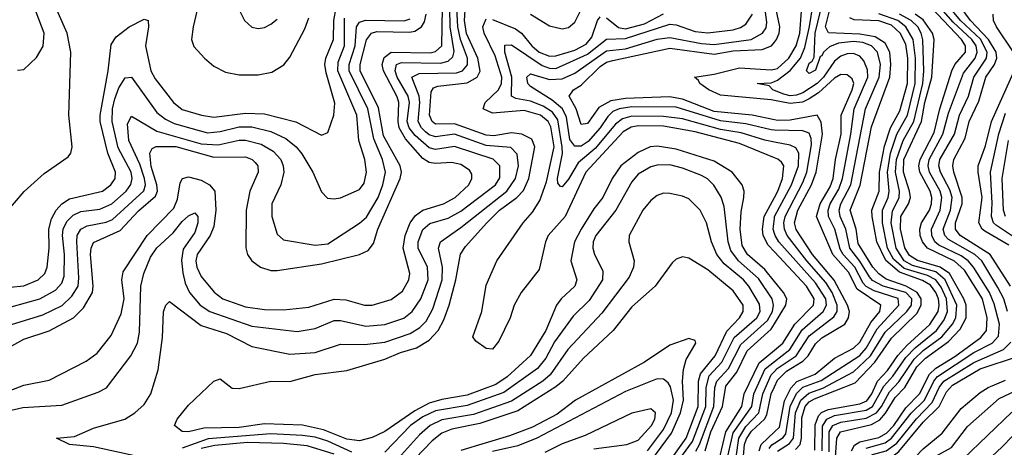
# Model space of a CAD drawing. Header units: inches. Extents: x 1308407 to 1441228, y 959628 to 1036311.
# Tile 542 of 656: x 1417617 to 1420726, y 984761 to 986112. Entities that reach past the tile are written whole.
import ezdxf

# ---------------------------------------------------------------- set-up
doc = ezdxf.new("R2010")
doc.units = ezdxf.units.IN
doc.header["$MEASUREMENT"] = 0
doc.layers.add('B4918', color=7, linetype='Continuous')
doc.layers.add('B4928', color=7, linetype='Continuous')

msp = doc.modelspace()

# ---------------------------------------------------------------- linework, layer by layer
at = {"layer": 'B4918', "color": 5}
for points, elevation in [([(1417610, 985952.2), (1417630, 985954.9), (1417670, 985992.9), (1417691.3, 986028.7), (1417693.7, 986070), (1417621.5, 986261.5)], 2740), ([(1420000, 985285.3), (1419970, 985322.3), (1419915.2, 985370), (1419898.1, 985398.1), (1419891.4, 985450), (1419894.6, 985505.4), (1419903.6, 985550), (1419904.2, 985570), (1419898.6, 985590), (1419866.5, 985630), (1419810, 985664.6), (1419690, 985703.1), (1419630, 985712.5), (1419607.9, 985710), (1419570, 985692.6), (1419515.2, 985650), (1419488.1, 985610), (1419457.7, 985550), (1419430, 985514.8), (1419389.5, 985450), (1419368.7, 985410), (1419357.3, 985350), (1419375.6, 985290), (1419370.1, 985270), (1419326.5, 985230), (1419311.6, 985210), (1419277.8, 985130), (1419230, 985051), (1419156, 984984), (1419120.1, 984959.9), (1419030, 984925.7), (1418950, 984912.5), (1418910, 984900.7), (1418864.3, 984875.7), (1418770, 984811.2), (1418730, 984792.3), (1418690, 984781), (1418650, 984787.1), (1418576.6, 984816.6), (1418510, 984831), (1418390, 984835.3), (1418310, 984823.5), (1418198.1, 984821.9), (1418149.6, 984809.5), (1418130, 984811.2), (1418105.4, 984830), (1418114.3, 984850), (1418150, 984894), (1418230, 984970.3), (1418250, 984977), (1418288, 984948), (1418310, 984946.4), (1418409.6, 984970.4), (1418470, 984968.5), (1418550, 984991.1), (1418650, 985003.4), (1418770, 985039.2), (1418819.4, 985060.6), (1418870, 985075.1), (1418910, 985099.3), (1418938.3, 985130), (1418956.3, 985163.7), (1418972.7, 985210), (1418993.9, 985290), (1419009, 985371), (1419024.3, 985395.7), (1419091.4, 985470), (1419132.1, 985510), (1419187, 985550), (1419208, 985572), (1419224.6, 985610), (1419243.7, 985710), (1419234.1, 985734.1), (1419202.2, 985750), (1419170, 985754.1), (1419114.5, 985745.5), (1419090, 985747.1), (1418990, 985783), (1418930, 985781.5), (1418918.8, 985790), (1418911.4, 985810), (1418916, 985884), (1418923.3, 985896.7), (1418937.6, 985902.4), (1419030, 985912.3), (1419061.7, 985930), (1419070.7, 985949.3), (1419063.3, 985990), (1419028.1, 986068.1), (1419021.9, 986110), (1419030, 986241.1)], 2520), ([(1418197.5, 986230), (1418164.6, 986090), (1418159.8, 986050), (1418167.3, 986027.3), (1418200.2, 985990), (1418230, 985964.8), (1418266.7, 985946.7), (1418310, 985937.9), (1418370, 985937.9), (1418413.2, 985946.8), (1418451, 985969), (1418470, 985994), (1418517.1, 986082.8), (1418530, 986118.2)], 2720), ([(1417990, 984731.8), (1417850, 984762.1), (1417774, 984770), (1417732.7, 984790), (1417790, 984795.5), (1417850, 984821.6), (1417948.7, 984850), (1417980.7, 984870), (1418010, 984895.8), (1418030.6, 984930), (1418054.3, 985005.7), (1418067.6, 985107.6), (1418071.1, 985188.9), (1418078.2, 985210), (1418090, 985221.8), (1418190, 985146.1), (1418270, 985120.1), (1418350, 985079.9), (1418470, 985055), (1418550, 985060.9), (1418630, 985087), (1418705.9, 985085.9), (1418770, 985092.7), (1418850, 985120.2), (1418880.2, 985139.8), (1418900.4, 985159.6), (1418921.3, 985198.7), (1418950.4, 985290), (1418952.4, 985330), (1418939.7, 985390), (1418945.6, 985410), (1419010, 985455.1), (1419155.5, 985570), (1419182.3, 985610), (1419192.3, 985650), (1419187.4, 985687.3), (1419167.8, 985707.8), (1419090, 985715), (1418990, 985750), (1418930, 985742), (1418910, 985748.6), (1418898.2, 985758.2), (1418885.5, 985770), (1418874.7, 985790), (1418880.4, 985850), (1418878, 985870), (1418854.6, 985930), (1418877.9, 985942), (1418996.1, 985943.9), (1419015.6, 985950), (1419030.9, 985969), (1419030.5, 985990), (1419009.2, 986049.2), (1418999.9, 986090), (1418993.9, 986210)], 2540), ([(1417570, 985497.4), (1417630.6, 985569.4), (1417694.3, 985625.7), (1417770, 985679), (1417777.9, 985690), (1417782.8, 985710), (1417771.6, 985810), (1417778.6, 986010), (1417766.9, 986070), (1417713.7, 986190)], 2720), ([(1420000, 985763.4), (1419990, 985763.6), (1419910, 985783.3), (1419830, 985792.4), (1419690, 985835.5), (1419550, 985836.4), (1419510, 985830.9), (1419490, 985821.5), (1419473.6, 985806.4), (1419449.8, 985770), (1419412.3, 985727.7), (1419390, 985712.5), (1419370, 985712.1), (1419353.7, 985733.7), (1419343.7, 985803.7), (1419330.8, 985830), (1419297.8, 985857.8), (1419230, 985901.2), (1419221.7, 985910), (1419217.9, 985930), (1419230, 985941.5), (1419290, 985922.7), (1419330, 985924.9), (1419370, 985943.6), (1419470, 986013.3), (1419530, 986020.3), (1419630, 986050.8), (1419670, 986056.2), (1419770, 986036.4), (1419810, 986033.8), (1419926.3, 986050), (1419962.4, 986070), (1419973.4, 986086.6), (1419976.2, 986103.8), (1419967.1, 986167.1)], 2440), ([(1419229.6, 986129.6), (1419290, 986093), (1419330, 986083.3), (1419350, 986087.4), (1419370, 986103.8), (1419404.9, 986175.1)], 2520), ([(1417501.6, 984858.4), (1417626.8, 984886.8), (1417750, 984894.5), (1417865, 984935), (1417891.2, 984948.8), (1417967.7, 985050), (1417989.4, 985090), (1417994.8, 985125.2), (1417999.9, 985270), (1418008.9, 985310), (1418030, 985361.4), (1418050, 985391.4), (1418101.2, 985438.8), (1418130, 985473.9), (1418150, 985492.5), (1418170, 985502.2), (1418179, 985490), (1418179.6, 985470), (1418170, 985439.5), (1418132.9, 985387.1), (1418127.8, 985352.2), (1418132.1, 985312.1), (1418139.3, 985279.3), (1418152.7, 985250), (1418186.4, 985210), (1418217.4, 985190), (1418350, 985143.3), (1418492.8, 985127.2), (1418550, 985136), (1418610, 985161.8), (1418630, 985162.1), (1418710, 985143.5), (1418770, 985149.2), (1418830, 985169.1), (1418856.4, 985190), (1418883.7, 985230), (1418906.6, 985290), (1418904.6, 985330), (1418875.4, 985390), (1418874.7, 985410), (1418890, 985449.1), (1418912.2, 985467.7), (1418970, 985484.9), (1419010, 985507.3), (1419119.6, 985590), (1419132.5, 985612.5), (1419132.7, 985650), (1419111.7, 985671.7), (1418990, 985711), (1418930, 985702.2), (1418910, 985706.8), (1418866.1, 985746.1), (1418846.7, 985770), (1418840.8, 985790), (1418847.5, 985850), (1418843.8, 985870), (1418808.4, 985930), (1418802.2, 985950), (1418806.4, 985970), (1418822.9, 985977.1), (1418945.3, 985974.7), (1418970, 985981.4), (1418985, 985995), (1418988.6, 986011.4), (1418976.1, 986090), (1418975, 986150)], 2560), ([(1417550, 984926.7), (1417630, 984957.8), (1417710, 984972.6), (1417826.7, 985033.3), (1417861.9, 985058.1), (1417905.8, 985114.3), (1417937.6, 985182.4), (1417947.2, 985230), (1417939.3, 985290), (1417944.1, 985315.9), (1418019.8, 985430), (1418103.4, 985516.6), (1418115, 985545), (1418123.5, 985596.5), (1418130.9, 985610), (1418150, 985615.2), (1418190, 985605.2), (1418216.6, 985590), (1418232.6, 985570), (1418236.7, 985510), (1418230, 985458.2), (1418218, 985430), (1418177, 985370), (1418173.2, 985350), (1418176.6, 985330), (1418190, 985300.4), (1418230.8, 985250.8), (1418258.6, 985230), (1418330, 985204.9), (1418390, 985196.7), (1418450, 985195), (1418530, 985204), (1418610, 985229.1), (1418646.7, 985226.7), (1418706, 985210), (1418730, 985210.1), (1418790, 985228.4), (1418825.3, 985254.7), (1418845.9, 985290), (1418848.6, 985310), (1418828.1, 985390), (1418834, 985430), (1418850, 985470.1), (1418866.8, 985493.2), (1418890, 985510.1), (1418954.6, 985530), (1418991.7, 985550), (1419034.6, 985590), (1419044.8, 985610), (1419044.3, 985624.3), (1419037, 985637), (1419010, 985654.8), (1418980.5, 985660.5), (1418930, 985657.6), (1418910, 985661), (1418890, 985673.1), (1418835.6, 985735.6), (1418815.5, 985770), (1418811.8, 985790), (1418813.7, 985850), (1418808.3, 985868.3), (1418765.4, 985950), (1418761.2, 985970), (1418767.4, 985992.6), (1418790, 986009.4), (1418912.6, 986007.4), (1418930, 986011.4), (1418949.7, 986030), (1418952, 986150)], 2580), ([(1417586.6, 985266.6), (1417630, 985271.5), (1417675.6, 985290), (1417696, 985310), (1417704, 985330), (1417710.2, 985389.8), (1417709.1, 985450), (1417717.6, 985482.4), (1417732.6, 985510), (1417750, 985530.1), (1417773.7, 985546.3), (1417878.7, 985570), (1417904.4, 985590), (1417917.9, 985610), (1417919.9, 985630), (1417894.8, 985690), (1417871.1, 985790), (1417871.3, 985810), (1417896.1, 985950), (1417906, 986034), (1417921.8, 986058.2), (1417962.7, 986090), (1418010, 986113.8), (1418022.4, 986110), (1418024, 986090), (1418014, 986030), (1418030.7, 985950.7), (1418044.8, 985924.8), (1418102.6, 985850), (1418130, 985828.5), (1418190.6, 985810.6), (1418230, 985804.5), (1418330, 985816.6), (1418390, 985814.2), (1418489, 985789), (1418570, 985747.1), (1418590, 985755.6), (1418608.8, 985810), (1418611.9, 985848.1), (1418584.2, 985944.2), (1418580.8, 985970), (1418583.7, 985990), (1418607.6, 986050), (1418608.7, 986110), (1418615.8, 986150)], 2680), ([(1418306.9, 986150), (1418326.7, 986110), (1418350, 986088.5), (1418370, 986084.2), (1418390, 986087.7), (1418410, 986098.3), (1418430, 986113.4)], 2740), ([(1417534, 985050), (1417630, 985102.3), (1417710, 985128.5), (1417787, 985170), (1417818, 985202), (1417847.1, 985250), (1417849.3, 985270), (1417840.7, 985370), (1417842.4, 985390), (1417850, 985408.3), (1417934, 985446), (1417992.3, 985507.7), (1418045.3, 985554.7), (1418052, 985570), (1418050.3, 985590), (1418031.7, 985648.2), (1418028.3, 985690), (1418035.1, 985704.9), (1418048.1, 985711.9), (1418110, 985710.9), (1418230, 985678.2), (1418330, 985678.7), (1418350.7, 985670.7), (1418360.8, 985660.8), (1418369.2, 985650), (1418369.7, 985630), (1418343.9, 985570), (1418331.7, 985510), (1418331.4, 985391.4), (1418336.4, 985370), (1418349.5, 985350), (1418377.6, 985330), (1418410, 985319.9), (1418430, 985319.9), (1418570, 985340.8), (1418689.9, 985370.1), (1418717.1, 985382.9), (1418734.6, 985405.4), (1418747.9, 985450), (1418818.8, 985610), (1418822.1, 985630), (1418817.9, 985650), (1418765.4, 985745.4), (1418750, 985833.3), (1418692.5, 985950), (1418691.7, 985970), (1418711.9, 986048.1), (1418727.8, 986070), (1418744.7, 986075.3), (1418847.8, 986072.2), (1418864.3, 986075.7), (1418885.6, 986090), (1418894.8, 986105.2), (1418900.8, 986130)], 2620), ([(1417590, 985205), (1417680.6, 985230), (1417730, 985257), (1417750, 985279.3), (1417757.9, 985302.1), (1417758.7, 985370), (1417751.7, 985430), (1417753.8, 985450), (1417765.3, 985474.7), (1417785.9, 985494.1), (1417810, 985505.7), (1417870, 985513.7), (1417908.1, 985530), (1417953.5, 985570), (1417968.3, 985591.7), (1417972.2, 985610), (1417969.1, 985630), (1417927.6, 985707.6), (1417909.2, 985790), (1417910, 985830), (1417917.6, 985862.3), (1417930, 985896.8), (1417950, 985928.7), (1417970, 985931), (1418050, 985819.2), (1418077.5, 985797.5), (1418104.6, 985784.6), (1418210, 985754.7), (1418250, 985759.3), (1418310, 985773.9), (1418350, 985773.3), (1418410, 985758.7), (1418456.8, 985736.8), (1418490.1, 985710), (1418508.3, 985688.3), (1418542.5, 985630), (1418570, 985568.2), (1418588.6, 985548.6), (1418610, 985546), (1418630, 985549.4), (1418690, 985575.9), (1418704.3, 985595.7), (1418711.9, 985630), (1418706.4, 985670), (1418688.2, 985730), (1418681.8, 985810), (1418621.8, 985950), (1418622.6, 985977.4), (1418642.9, 986030), (1418643, 986117)], 2660), ([(1417591.5, 985148.5), (1417690, 985179.8), (1417751.2, 985208.8), (1417782, 985238), (1417801.4, 985270), (1417803.9, 985296.1), (1417797.3, 985410), (1417798.9, 985430), (1417809.6, 985450), (1417830, 985461.1), (1417890, 985472.1), (1417910, 985480.7), (1418009.2, 985570.8), (1418014.3, 985590), (1418010.6, 985610), (1417995.8, 985655.8), (1417961.1, 985730), (1417957.5, 985782.5), (1417970, 985807.7), (1418050, 985759.5), (1418190, 985720), (1418243.7, 985716.3), (1418310, 985731.2), (1418330, 985731.6), (1418379.2, 985719.2), (1418417, 985697), (1418441.2, 985670), (1418449, 985650), (1418450.5, 985630), (1418441.7, 985590), (1418413, 985530), (1418412.9, 985490), (1418430, 985434.3), (1418450, 985416.3), (1418550, 985399.7), (1418590, 985403.8), (1418690, 985468.7), (1418711.8, 985488.2), (1418748.4, 985550), (1418763.9, 985590), (1418772.1, 985630), (1418762.6, 985670), (1418735.6, 985735.6), (1418716.5, 985830), (1418657.5, 985950), (1418657.3, 985970), (1418676.1, 986030), (1418680.1, 986090), (1418690, 986103.9), (1418709.2, 986110.8), (1418831.4, 986108.6), (1418850, 986115.3)], 2640), ([(1420000, 985675.4), (1419890, 985720.8), (1419750, 985757.6), (1419650, 985775.4), (1419570, 985776.3), (1419547.7, 985772.3), (1419522.5, 985757.5), (1419404.9, 985630), (1419338.8, 985490), (1419285.9, 985430), (1419277.5, 985410), (1419257.3, 985322.7), (1419200.1, 985250), (1419178.5, 985210), (1419165.2, 985170), (1419130, 985096.2), (1419110, 985070.8), (1419090, 985073.3), (1419056.8, 985096.8), (1419047.4, 985110), (1419076.2, 985190), (1419090, 985273), (1419123.9, 985350), (1419206.7, 985470), (1419236.2, 985503.8), (1419258.8, 985541.2), (1419280.5, 985599.5), (1419304.4, 985710), (1419293.9, 985773.9), (1419285.3, 985790), (1419261.2, 985810), (1419210, 985825.5), (1419110, 985816.3), (1419080.1, 985830), (1419086.3, 985850), (1419129.1, 985890.9), (1419138, 985910), (1419139.6, 985930), (1419117.9, 985997.9), (1419083, 986070), (1419079.8, 986090), (1419090, 986114.6)], 2480), ([(1419110, 986112.9), (1419182.8, 986082.8), (1419201.4, 986070), (1419234.5, 986030), (1419257.3, 986010), (1419290, 985996.5), (1419310, 985997.5), (1419370, 986015.4), (1419405.4, 986034.6), (1419423.5, 986056.5), (1419441.2, 986110), (1419450, 986121.5)], 2480), ([(1420000, 985725.6), (1419970, 985731.3), (1419894.6, 985754.6), (1419830, 985765.4), (1419710, 985799.1), (1419650, 985806.1), (1419550, 985807.2), (1419520.8, 985799.2), (1419497.7, 985782.3), (1419434.3, 985705.6), (1419380.3, 985659.7), (1419350, 985607.9), (1419330, 985583.7), (1419324.6, 985584.6), (1419315.8, 985595.8), (1419315.3, 985610), (1419330.8, 985689.2), (1419330.3, 985709.7), (1419315.6, 985795.6), (1419299.7, 985819.7), (1419270, 985839.3), (1419230, 985854.7), (1419183.1, 985863.1), (1419170, 985870), (1419171.1, 985930), (1419148.7, 986010), (1419148.8, 986031.2), (1419170, 986033), (1419267, 985967), (1419290, 985958.7), (1419310, 985957.6), (1419410, 986003.3), (1419470, 986051), (1419530, 986052.4), (1419670, 986098.1), (1419690, 986095.8), (1419750, 986075.3), (1419790, 986070.7), (1419870, 986079.6), (1419893.1, 986086.9), (1419910, 986098.4), (1419930.4, 986129.6)], 2460), ([(1419470, 986118.2), (1419507.7, 986087.7), (1419530, 986083.6), (1419590, 986099), (1419650, 986130.7)], 2480), ([(1420000, 985795.3), (1419929.8, 985810), (1419810, 985821.7), (1419710, 985860.7), (1419668.8, 985868.8), (1419530, 985862.7), (1419483.8, 985856.2), (1419445.7, 985834.3), (1419410, 985784.3), (1419390, 985780.8), (1419373.5, 985830), (1419352.2, 985870), (1419365.5, 985890), (1419390, 985905.2), (1419450, 985964.1), (1419470, 985977.4), (1419490, 985983), (1419670, 986021.7), (1419810, 986002.7), (1419870, 986013.6), (1419961.6, 986018.4), (1419990.7, 986030), (1420000, 986041.4)], 2420), ([(1420000, 985856.9), (1419990, 985858.7), (1419830, 985874.1), (1419792.5, 985890), (1419764.2, 985910), (1419759.9, 985919.9), (1419747.3, 985930), (1419810, 985940.1), (1419890, 985960.1), (1419990, 985953.4), (1420000, 985955.8)], 2380), ([(1420000, 985888.2), (1419995.3, 985890), (1419983.1, 985903.1), (1419946, 985910), (1419990, 985913.1), (1420000, 985916.8)], 2360), ([(1419751.7, 984748.3), (1419763.2, 984770), (1419808.8, 984890), (1419811.7, 984950), (1419818.3, 984970), (1419855.3, 985010), (1419893.7, 985086.3), (1419978.2, 985161.8), (1419993.5, 985190), (1419997.3, 985210), (1419992.7, 985230), (1419950, 985294.7), (1419886.5, 985350), (1419862.7, 985382.7), (1419854.4, 985410), (1419841.6, 985521.6), (1419831.5, 985551.5), (1419809.1, 985589.1), (1419788.8, 985608.8), (1419770, 985619.6), (1419710, 985643.1), (1419670, 985653.1), (1419630, 985652.6), (1419610, 985647.5), (1419570, 985624.1), (1419550, 985600.2), (1419499.1, 985510), (1419435.9, 985430), (1419427.7, 985410), (1419426.8, 985390), (1419431.5, 985370), (1419458.4, 985318.4), (1419457, 985290), (1419414.7, 985225.3), (1419364.4, 985175.6), (1419306, 985094), (1419277.9, 985042.1), (1419251.6, 985010), (1419145.7, 984934.3), (1419030, 984892.9), (1418930, 984876.3), (1418890, 984857.2), (1418850.6, 984830), (1418770, 984745.8)], 2540), ([(1419690, 984708.4), (1419741, 984779), (1419783.8, 984890), (1419784.2, 984950), (1419793.7, 984986.3), (1419833.9, 985030), (1419872.6, 985107.4), (1419944.5, 985170), (1419954.8, 985190), (1419952.9, 985212.9), (1419919, 985270), (1419902.3, 985290), (1419840.9, 985340.9), (1419818.1, 985370), (1419801, 985410), (1419785.8, 985470), (1419765.5, 985510), (1419730, 985545.7), (1419710, 985554.9), (1419670, 985563.4), (1419650, 985563.6), (1419630, 985557), (1419610, 985540.9), (1419584.4, 985510), (1419541.5, 985430), (1419539.8, 985410), (1419556.8, 985350), (1419555.1, 985330), (1419541.4, 985298.6), (1419455.2, 985184.8), (1419347.5, 985070), (1419291.9, 984990), (1419269.1, 984970), (1419170, 984906.2), (1419050, 984864.5), (1418950, 984847.8), (1418913.3, 984830), (1418879.5, 984800.5), (1418784.7, 984695.3)], 2560), ([(1420000, 985378.3), (1419979.9, 985399.8), (1419964, 985430), (1419961.9, 985450), (1419967.2, 985490), (1420000, 985550.4)], 2480), ([(1420000, 985436.6), (1419996.4, 985450), (1420000, 985483.4)], 2460), ([(1419666.9, 984713.1), (1419720.8, 984790), (1419759.7, 984890), (1419760.5, 984970), (1419767, 984993), (1419812.4, 985050), (1419850, 985127.5), (1419889.7, 985170), (1419901.3, 985190), (1419900.8, 985210), (1419870, 985255.1), (1419790, 985321.3), (1419730, 985358.4), (1419710, 985362.4), (1419690, 985355.5), (1419676.7, 985343.3), (1419623.3, 985270), (1419550, 985205), (1419490.5, 985129.5), (1419397.5, 985042.5), (1419331.9, 984970), (1419310, 984952.1), (1419190, 984876.2), (1419070, 984836.4), (1418981.5, 984818.5), (1418950, 984805.8), (1418919.1, 984780.9), (1418811.8, 984670)], 2580), ([(1419781, 984750), (1419799, 984810), (1419836.2, 984890), (1419846.3, 984953.7), (1419881.5, 984998.5), (1419914, 985066), (1419990, 985134.6), (1420000, 985150.9)], 2520), ([(1419610, 984717.1), (1419674.5, 984805.5), (1419703.7, 984870), (1419712.9, 984910), (1419709.6, 984970.4), (1419712.9, 985007.1), (1419721.7, 985038.3), (1419752.3, 985090), (1419750, 985098.3), (1419730, 985104.5), (1419670, 985083.9), (1419589.8, 985029.8), (1419371.9, 984910), (1419314.1, 984865.9), (1419235.8, 984824.2), (1419163.2, 984796.8), (1419009.4, 984750.6)], 2620), ([(1419828.1, 984730), (1419846.6, 984810), (1419896.8, 984890), (1419904.6, 984930), (1419952, 985028), (1420000, 985067.8)], 2480), ([(1419847.3, 984710), (1419870, 984806.8), (1419928.2, 984890), (1419935.1, 984930), (1419970.6, 985009.4), (1420000, 985032.2)], 2460), ([(1419879.6, 984730), (1419887.4, 984790), (1419910, 984826.4), (1419950.4, 984870), (1419963.5, 984930), (1419989.8, 984990.2), (1420000, 985000.9)], 2440), ([(1419598.8, 984750), (1419650, 984816.7), (1419675, 984870), (1419681.7, 984910), (1419672, 984952), (1419664.3, 984964.3), (1419650, 984976.4), (1419630, 984977.7), (1419530, 984937.6), (1419250, 984790), (1419190, 984765.5), (1419110, 984747.9)], 2640), ([(1419899.9, 984710), (1419905.9, 984770), (1419911.9, 984788.1), (1419928, 984812), (1419968.2, 984850), (1419976.3, 984863.7), (1419989.8, 984930), (1420000, 984951.9)], 2420), ([(1419430, 984756.3), (1419534, 984770), (1419570, 984783), (1419612.1, 984830), (1419622.4, 984850), (1419624.5, 984870), (1419610, 984882.1), (1419550, 984868.9), (1419402.2, 984797.8), (1419330, 984772), (1419275.1, 984744.9)], 2660), ([(1418665.9, 984745.9), (1418590, 984780), (1418550, 984792.5), (1418510, 984797.9), (1418410, 984803.4), (1418212.1, 984787.9), (1418130, 984757.8)], 2540), ([(1419951.7, 984750), (1419958.4, 984770), (1420000, 984809.6)], 2380), ([(1418610, 984739.4), (1418525.1, 984765.1), (1418450, 984772.6), (1418336.2, 984776.2), (1418233.1, 984766.9), (1418190, 984757.1)], 2560), ([(1419983, 984757), (1419991.3, 984768.7), (1420000, 984774.4)], 2360)]:
    msp.add_lwpolyline(points, dxfattribs=dict(at, elevation=elevation))
at = {"layer": 'B4928', "color": 5}
for points, elevation in [([(1420000, 985955.8), (1420010, 985958.2), (1420045.8, 985990), (1420068.6, 986030), (1420080.5, 986070), (1420091.1, 986210)], 2380), ([(1420735.9, 985190), (1420723.8, 985230), (1420705.9, 985265.9), (1420654.9, 985350), (1420632.6, 985370), (1420550, 985417.3), (1420537.6, 985430), (1420533, 985450), (1420556, 985510), (1420560.7, 985550), (1420554.1, 985574.1), (1420524.5, 985630), (1420519.6, 985650), (1420522.3, 985670), (1420568.2, 985750), (1420584.5, 985810), (1420613, 985870), (1420629.8, 985930), (1420670, 985990), (1420671.3, 986010), (1420650.5, 986050.5), (1420587.5, 986110), (1420507.4, 986207.4)], 2140), ([(1420010, 984749), (1420047.2, 984772.8), (1420060.3, 984790), (1420067, 984870), (1420083.1, 984910), (1420108.2, 984931.8), (1420152.6, 984947.4), (1420250, 984999.8), (1420303, 985050), (1420350, 985124.5), (1420418.5, 985190), (1420433.3, 985210), (1420433.5, 985230), (1420415, 985250), (1420342.8, 985270), (1420310, 985288.1), (1420299.8, 985299.8), (1420270, 985349.3), (1420238.1, 985390), (1420225.8, 985450), (1420207.9, 985490), (1420204.2, 985510), (1420209.6, 985530), (1420240.8, 985590), (1420287.4, 985830), (1420330.8, 985930), (1420334.4, 985970), (1420325.1, 986010), (1420306, 986030), (1420279.6, 986039.6), (1420250, 986043.3), (1420202.2, 986037.8), (1420174, 986026), (1420155, 986010), (1420150, 985998.2), (1420143.9, 985996.1), (1420130, 985952.9), (1420110, 985942.1), (1420100.9, 985950), (1420110, 985974.7), (1420119, 985981), (1420125.8, 985994.2), (1420128.2, 986070), (1420153, 986170)], 2340), ([(1420066.4, 984753.6), (1420080.8, 984770), (1420085.6, 984790), (1420086.1, 984853.9), (1420097.2, 984890), (1420110, 984904.7), (1420126.1, 984913.9), (1420255.2, 984964.8), (1420317.4, 985030), (1420370, 985106.3), (1420450, 985184.1), (1420463.7, 985210), (1420463, 985230), (1420450.4, 985250.4), (1420415.9, 985270), (1420352.6, 985292.6), (1420329.3, 985309.3), (1420310.5, 985330.5), (1420264.7, 985404.7), (1420257.8, 985450), (1420239.1, 985510), (1420271.2, 985588.8), (1420306.8, 985773.2), (1420364.5, 985930), (1420367.7, 985970), (1420364.7, 986010), (1420350, 986037.9), (1420317.9, 986057.9), (1420270, 986066.6), (1420170.8, 986070.8), (1420161.4, 986090), (1420180.8, 986170)], 2320), ([(1420290, 984758.4), (1420350, 984774.8), (1420370, 984789.9), (1420431.7, 984868.3), (1420473.6, 984910), (1420503.3, 984970), (1420515.4, 984984.6), (1420630, 985060.1), (1420687, 985090), (1420707.6, 985112.4), (1420710.3, 985150), (1420694.1, 985214.1), (1420678.7, 985250), (1420628.5, 985330), (1420611.7, 985350), (1420590, 985365.6), (1420519.4, 985399.4), (1420506.4, 985410), (1420496.5, 985430), (1420495.9, 985450), (1420523.8, 985510), (1420528.8, 985550), (1420523.4, 985570), (1420489.5, 985630), (1420485.1, 985650), (1420488.5, 985670), (1420531.5, 985750), (1420550, 985816.4), (1420597.2, 985942.8), (1420633.7, 985990), (1420640.4, 986010), (1420637, 986030), (1420623.8, 986050), (1420564.2, 986104.2), (1420510, 986166.4)], 2160), ([(1420000, 985916.8), (1420010, 985920.5), (1420050, 985951.4), (1420081.8, 985990), (1420095.6, 986024.4), (1420110.4, 986090.4), (1420122.7, 986162.7)], 2360), ([(1420000, 986041.4), (1420007, 986050), (1420015.1, 986070), (1420017.2, 986090), (1420004.9, 986150)], 2420), ([(1420243.5, 984750), (1420252.7, 984767.3), (1420270, 984777.7), (1420330, 984791.9), (1420354, 984806), (1420376.5, 984830), (1420414.6, 984885.4), (1420458.2, 984930), (1420490, 984992.5), (1420510, 985011.2), (1420570, 985048.3), (1420651.8, 985108.2), (1420669.8, 985130.2), (1420672, 985170), (1420656.5, 985230), (1420600.4, 985320.4), (1420569, 985349), (1420483.1, 985390), (1420467, 985410), (1420460.1, 985430), (1420458.7, 985450), (1420464, 985470), (1420489.6, 985510), (1420496.4, 985530), (1420496.7, 985550), (1420491.4, 985570), (1420459.5, 985630), (1420456.1, 985650), (1420459.9, 985670), (1420503.9, 985756.1), (1420521.8, 985830), (1420560.2, 985950), (1420569.8, 985970.2), (1420602.9, 986010), (1420603.7, 986030), (1420590.5, 986050), (1420495.6, 986150)], 2180), ([(1420745.8, 985270), (1420681.2, 985370), (1420586, 985430), (1420571.8, 985450), (1420572.2, 985470), (1420592.6, 985530), (1420592.7, 985550), (1420566.9, 985630), (1420563.4, 985650), (1420566, 985670), (1420602.4, 985737.6), (1420615.3, 985790), (1420645.6, 985854.4), (1420667.3, 985930), (1420694.8, 985970), (1420702.2, 985990), (1420700, 986010), (1420676.3, 986050), (1420619.5, 986110), (1420589.2, 986150)], 2120), ([(1420127.7, 984752.3), (1420128.2, 984831.8), (1420139.3, 984860.7), (1420148.9, 984871.1), (1420170, 984880.8), (1420270, 984898.8), (1420291.8, 984908.2), (1420307.6, 984930), (1420325.5, 984970), (1420356.7, 985003.3), (1420390, 985051.4), (1420417.6, 985082.4), (1420490.9, 985149), (1420516.5, 985190), (1420520.3, 985210), (1420517.6, 985230), (1420509.8, 985250), (1420492.8, 985272.8), (1420467.9, 985287.9), (1420394.5, 985314.5), (1420351.3, 985351.3), (1420322.9, 985410), (1420308.7, 985490), (1420307.4, 985510), (1420330.3, 985570), (1420331.5, 985630), (1420347.2, 985712.8), (1420366.3, 985770), (1420395.6, 985824.4), (1420420.4, 985910), (1420421, 985990), (1420414.4, 986034.4), (1420397.4, 986070), (1420370, 986094.6), (1420330, 986108.2), (1420251.6, 986111.6), (1420237.9, 986117.9)], 2280), ([(1420150.8, 984750), (1420151.8, 984828.2), (1420165.4, 984850), (1420190, 984861.2), (1420290, 984877.9), (1420309.8, 984890.2), (1420345.7, 984954.3), (1420374.1, 984985.9), (1420415.4, 985044.6), (1420444.7, 985075.3), (1420511.4, 985130), (1420536.1, 985163.9), (1420546.7, 985190), (1420543.7, 985230), (1420526.6, 985266.6), (1420509.9, 985289.9), (1420483.6, 985303.6), (1420410, 985326.4), (1420375.7, 985355.7), (1420356.9, 985390), (1420341.5, 985470), (1420341, 985510), (1420359.4, 985550), (1420362.3, 985570), (1420357, 985630), (1420366.1, 985690), (1420386.8, 985750), (1420420.4, 985810), (1420444.8, 985910), (1420445.8, 985990), (1420438, 986050), (1420414.8, 986090), (1420389.6, 986109.6), (1420330, 986130.6)], 2260), ([(1420172.9, 984747.1), (1420173.2, 984810), (1420184.8, 984830), (1420210, 984839.9), (1420290, 984852.8), (1420322.1, 984870), (1420338.5, 984890), (1420363.8, 984936.2), (1420392.4, 984967.6), (1420441, 985039), (1420470, 985066.8), (1420528.8, 985110), (1420561.9, 985150), (1420572.3, 985170), (1420576.2, 985210), (1420539.6, 985290), (1420510, 985315.6), (1420435.5, 985335.5), (1420409.5, 985350), (1420384.1, 985390), (1420368.3, 985470), (1420373.1, 985506.9), (1420394.2, 985550), (1420394.5, 985570), (1420382.1, 985630), (1420385, 985670), (1420406.3, 985730), (1420439.8, 985790), (1420468.3, 985910), (1420472.2, 985950), (1420468.6, 986048.6), (1420463.6, 986070), (1420452.7, 986090), (1420431.3, 986110), (1420394.4, 986130)], 2240), ([(1420193.3, 984730), (1420197, 984790), (1420209.1, 984810), (1420306.8, 984833.2), (1420332.5, 984847.4), (1420351.1, 984868.9), (1420381.3, 984918.7), (1420411.8, 984950), (1420450, 985015.5), (1420477, 985043), (1420550, 985095.6), (1420586.3, 985133.7), (1420605.3, 985170), (1420604.9, 985210), (1420598, 985230), (1420552.7, 985310), (1420523.4, 985330), (1420451.6, 985351.6), (1420426.9, 985366.9), (1420411.4, 985391.4), (1420397.6, 985450), (1420399.3, 985490), (1420423.6, 985530), (1420429.3, 985550), (1420426.9, 985570), (1420407, 985630), (1420408.7, 985670), (1420464.7, 985790), (1420474.7, 985850), (1420497, 985930), (1420504.3, 986050), (1420499, 986070), (1420470, 986111.9), (1420444.5, 986130)], 2220), ([(1420754.5, 986010), (1420700.7, 986090), (1420692, 986110), (1420690.3, 986130)], 2080), ([(1420000, 984774.4), (1420027.6, 984792.4), (1420036.2, 984803.8), (1420049.8, 984890), (1420069.2, 984930.8), (1420090, 984950.6), (1420147.8, 984972.2), (1420270, 985051.4), (1420290, 985073.9), (1420324.3, 985135.7), (1420392.7, 985210), (1420390.6, 985230.6), (1420315.1, 985255.1), (1420290, 985268.9), (1420279.9, 985279.9), (1420253.6, 985330), (1420217.1, 985370), (1420207.5, 985387.5), (1420191, 985450), (1420170.5, 985490), (1420169.3, 985510), (1420176.2, 985530), (1420203.3, 985576.7), (1420215.2, 985610), (1420241.6, 985750), (1420251.5, 985830), (1420294.7, 985930), (1420294.1, 985954.1), (1420282, 985982), (1420270, 985997.1), (1420250, 986005.7), (1420230, 986004.5), (1420210, 985997), (1420190, 985980.8), (1420155.4, 985930), (1420134.9, 985910), (1420090, 985880.9), (1420070, 985873.3), (1420050, 985871.9), (1420030, 985877), (1420000, 985888.2)], 2360), ([(1420000, 984809.6), (1420015.5, 984824.5), (1420032, 984908), (1420051.7, 984948.3), (1420071.2, 984968.8), (1420128.2, 984991.8), (1420190, 985042.5), (1420250, 985073.8), (1420270, 985093), (1420304.3, 985155.7), (1420332.3, 985190), (1420335.7, 985210), (1420261, 985261), (1420234.1, 985314.1), (1420184.8, 985370), (1420133.2, 985490), (1420143.9, 985530), (1420175.7, 985584.3), (1420185.4, 985610), (1420193.1, 985670), (1420210.7, 985750), (1420211.2, 985810), (1420245.8, 985890), (1420250.2, 985910), (1420245.2, 985925.2), (1420230, 985937.7), (1420210, 985938.5), (1420190, 985927.7), (1420138.8, 985881.2), (1420110, 985861.9), (1420088.2, 985851.8), (1420050, 985847.7), (1420000, 985856.9)], 2380), ([(1420739.9, 985399.9), (1420663.9, 985443.9), (1420655.8, 985450), (1420645.4, 985470), (1420655.9, 985550), (1420643.2, 985630), (1420643.8, 985650), (1420666.6, 985713.4), (1420685, 985790), (1420754.5, 985945.5)], 2080), ([(1420000, 984951.9), (1420010, 984973.6), (1420038.2, 985001.8), (1420090, 985032.9), (1420106.2, 985050), (1420130, 985088.1), (1420150, 985107.2), (1420222.1, 985150), (1420234, 985170), (1420237, 985190), (1420231.1, 985210), (1420188.8, 985288.8), (1420120.2, 985370), (1420069.1, 985449.1), (1420063.7, 985470), (1420073.5, 985510), (1420117.5, 985590), (1420131.5, 985630), (1420152, 985750), (1420147.9, 985787.9), (1420134.5, 985810), (1420050, 985794.4), (1420010, 985793.2), (1420000, 985795.3)], 2420), ([(1420761.4, 985421.4), (1420701.3, 985461.3), (1420691.6, 985470), (1420685.5, 985490), (1420687.7, 985532.3), (1420682.5, 985630), (1420708.7, 985751.3), (1420730, 985816.3)], 2060), ([(1420000, 985000.9), (1420008.7, 985010), (1420068.5, 985050), (1420110, 985113.6), (1420187.1, 985172.9), (1420197.6, 985190), (1420198.4, 985210), (1420182.1, 985250), (1420162.1, 985282.1), (1420101.8, 985350), (1420040.5, 985430), (1420031.6, 985450), (1420029.6, 985470), (1420033.7, 985490), (1420090, 985597.9), (1420102.4, 985630), (1420116.9, 985716.9), (1420116.4, 985736.4), (1420110, 985753.9), (1420090, 985761.2), (1420000, 985763.4)], 2440), ([(1420000, 985483.4), (1420000.7, 985490), (1420053.7, 985590), (1420076.3, 985650), (1420077.2, 985690), (1420067.5, 985707.5), (1420050, 985716.1), (1420000, 985725.6)], 2460), ([(1420729.7, 985490), (1420723.4, 985510), (1420718.8, 985610), (1420738.9, 985730)], 2040), ([(1420000, 985550.4), (1420010.6, 985570), (1420025.3, 985610), (1420029.9, 985649.9), (1420022.1, 985662.1), (1420010.9, 985670.9), (1420000, 985675.4)], 2480), ([(1420000, 985032.2), (1420048.7, 985070), (1420087.6, 985132.4), (1420153.5, 985190), (1420164.5, 985210), (1420162.5, 985230), (1420130, 985280.7), (1420014.1, 985410), (1420001.8, 985430), (1420000, 985436.6)], 2460), ([(1420000, 985067.8), (1420026.8, 985090), (1420064.8, 985150), (1420122.9, 985210), (1420125.9, 985230), (1420101.2, 985270), (1420000, 985378.3)], 2480), ([(1420000, 985150.9), (1420036.2, 985210), (1420039, 985230), (1420028.7, 985250), (1420000, 985285.3)], 2520), ([(1420000, 984141.4), (1420010, 984149.1), (1420016.3, 984170), (1420003.5, 984250), (1420009, 984290), (1420024, 984310), (1420059.9, 984340.1), (1420094.8, 984385.2), (1420104.5, 984410), (1420115, 984470), (1420126.7, 984490), (1420192.2, 984567.8), (1420237.2, 984610), (1420293.6, 984726.4), (1420310, 984738.7), (1420353.1, 984750), (1420386, 984774), (1420448.6, 984851.4), (1420497.8, 984902.2), (1420520.5, 984950), (1420535.4, 984970), (1420630, 985029.1), (1420723.6, 985070), (1420746.8, 985093.2)], 2140), ([(1420000, 984104.1), (1420010, 984108.8), (1420032.5, 984127.5), (1420042.2, 984150), (1420043.2, 984170), (1420033.3, 984230), (1420034.5, 984270), (1420047.2, 984290), (1420082.9, 984317.1), (1420123.1, 984356.9), (1420130.8, 984370), (1420144.3, 984450), (1420193.4, 984530), (1420263.1, 984610), (1420313.6, 984706.4), (1420330, 984717.4), (1420370, 984730.2), (1420392.5, 984747.5), (1420470, 984839.9), (1420520.3, 984890), (1420543.8, 984936.2), (1420562.7, 984957.3), (1420650, 985008.8), (1420771, 985049)], 2120), ([(1420000, 984030.5), (1420014.7, 984050), (1420073.7, 984090), (1420084.6, 984110), (1420088.9, 984130), (1420084.6, 984215.4), (1420092.2, 984247.8), (1420110, 984264.4), (1420130, 984274.5), (1420189.6, 984290.4), (1420205.9, 984310), (1420212.4, 984330), (1420219.4, 984410), (1420244.5, 984490), (1420275.1, 984550), (1420343.1, 984656.9), (1420417.9, 984702.1), (1420470, 984755.9), (1420530, 984805.1), (1420590, 984883.2), (1420650, 984934.6), (1420674.6, 984950), (1420730, 984973.2)], 2080), ([(1420000, 983984.6), (1420010, 983994.8), (1420033.1, 984030), (1420090.8, 984070), (1420108.9, 984110), (1420112.4, 984150), (1420109.8, 984210), (1420115.3, 984224.7), (1420130, 984239.3), (1420190, 984252), (1420210, 984262), (1420241.1, 984290), (1420250.3, 984310.3), (1420266.9, 984390), (1420290.5, 984449.5), (1420308.4, 984550), (1420350, 984620.7), (1420370, 984642.5), (1420414.6, 984665.4), (1420470, 984711.1), (1420559.3, 984760.7), (1420610, 984826.3), (1420710, 984915), (1420760.8, 984939.2)], 2060), ([(1420000, 983952.2), (1420019.8, 983970), (1420050.6, 984009.4), (1420106.9, 984050), (1420120.5, 984070), (1420128.2, 984091.8), (1420142.8, 984197.2), (1420152.3, 984207.7), (1420197.3, 984222.7), (1420251.7, 984248.3), (1420279.6, 984270), (1420296, 984290), (1420350, 984398.5), (1420357.1, 984490), (1420355.6, 984550), (1420363.5, 984570), (1420390, 984605.7), (1420482.1, 984670), (1420570, 984708), (1420596, 984724), (1420750, 984871.5)], 2040), ([(1420000, 983922), (1420030, 983949.1), (1420070, 983994.3), (1420125.8, 984034.2), (1420147.3, 984070), (1420170, 984168.4), (1420180.9, 984179.1), (1420333.5, 984246.5), (1420363.1, 984270), (1420376.1, 984310), (1420404.1, 984370), (1420441.6, 984518.4), (1420457.5, 984542.5), (1420505.6, 984574.4), (1420610, 984660.1), (1420718.4, 984761.6), (1420787.1, 984832.9)], 2020)]:
    msp.add_lwpolyline(points, dxfattribs=dict(at, elevation=elevation))

doc.saveas('drawing.dxf')
